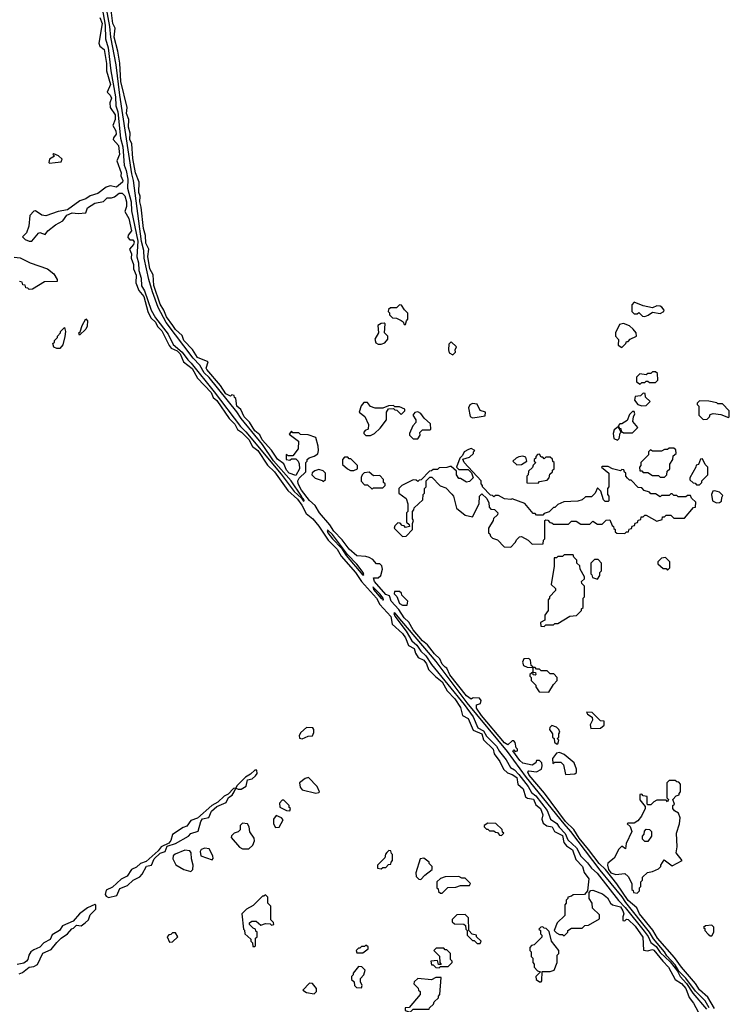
# Model space of a CAD drawing. Extents: x 2889633 to 3052318, y 540750 to 918690.
# Tile 358 of 656: x 2944452 to 2949110, y 768312 to 774770. Entities that reach past the tile are written whole.
import ezdxf

# ---------------------------------------------------------------- set-up
doc = ezdxf.new("R2010")
doc.units = 0

msp = doc.modelspace()

# ---------------------------------------------------------------- linework, layer by layer
at = {"layer": '0CON02XD'}
for points in [[(2944978, 774935), (2945013.5, 774735), (2945014.2, 774644.2), (2945033.1, 774585), (2945049.4, 774435), (2945080.6, 774265), (2945082.5, 774205), (2945095.8, 774165), (2945113, 773993), (2945128.6, 773935), (2945138, 773815), (2945151.4, 773781.4), (2945161.4, 773725), (2945160, 773665), (2945183.1, 773575), (2945185.7, 773515.7), (2945227, 773317), (2945221.4, 773215), (2945231.9, 773175), (2945234.3, 773125), (2945248.9, 773075), (2945251.4, 773025), (2945271.8, 772991.8), (2945315.5, 772865), (2945343.3, 772815), (2945426.3, 772706.3), (2945458.9, 772638.9), (2945519.4, 772589.4), (2945555, 772538), (2945577.3, 772517.3), (2945729.1, 772329.1), (2945900.6, 772100.6), (2945937.2, 772067.2), (2946168.8, 771788.8), (2946252.5, 771675), (2946302.5, 771632.5), (2946315, 771612.5)], [(2946315, 771612.5), (2946320, 771615), (2946316.2, 771625), (2946308.3, 771628.3), (2946302.5, 771645), (2946233.8, 771745), (2946117.3, 771877.3), (2946045, 771984), (2945904.6, 772154.6), (2945877.8, 772197.8), (2945695, 772422), (2945663.3, 772453.3), (2945633.8, 772505), (2945590.8, 772550.8), (2945413.9, 772783.9), (2945361.9, 772881.9), (2945323.3, 772985), (2945298.9, 773065), (2945269.4, 773205), (2945267.1, 773255), (2945252.5, 773315), (2945200, 773715), (2945188.7, 773758.7), (2945108.9, 774275), (2945085.5, 774475), (2945050.6, 774655), (2945044.4, 774724.4), (2945017.6, 774867.6)], [(2949012.9, 768285), (2948968.1, 768358.1), (2948915, 768406.2), (2948888.1, 768448.1), (2948795, 768556.2), (2948749.4, 768619.4), (2948638.6, 768745), (2948608.1, 768798.1), (2948520, 768905), (2948503.6, 768943.6), (2948445, 768992.5), (2948371.2, 769101.2), (2948296.7, 769196.7), (2948256.2, 769235), (2948186.7, 769326.7), (2948125, 769402), (2948089.1, 769459.1), (2948035, 769510), (2947896.8, 769696.8), (2947796.2, 769815), (2947787.5, 769835), (2947795, 769842.5), (2947845, 769837.5), (2947876.4, 769853.6), (2947882.5, 769875), (2947880, 769895), (2947865, 769910), (2947845, 769910), (2947840, 769895), (2947815, 769880), (2947755, 769892.5), (2947735, 769910), (2947690, 769975), (2947695, 769980), (2947705, 769970), (2947720, 769975), (2947720, 769985), (2947710, 769995), (2947705, 770030), (2947695, 770040), (2947685, 770040), (2947656.7, 770013.3), (2947635, 770026.2), (2947482.9, 770205), (2947451.2, 770255), (2947450, 770275), (2947477.5, 770285), (2947480, 770305), (2947469.3, 770319.3), (2947428.3, 770321.7), (2947415, 770312.5), (2947385, 770334), (2947275, 770473.8), (2947256.7, 770516.7), (2947245, 770523.3), (2947225, 770543.3), (2947208.8, 770578.8), (2947175, 770610), (2947129.5, 770669.5), (2947095, 770696.2), (2947035, 770768), (2947007.3, 770817.3), (2946975, 770846.7), (2946941.2, 770901.2), (2946890, 770955), (2946880, 770990), (2946855, 770998.8), (2946780, 771085), (2946775, 771110), (2946805, 771108.8), (2946823.3, 771125), (2946832.5, 771165), (2946828.3, 771188.3), (2946815, 771200), (2946795, 771200), (2946769.3, 771229.3), (2946745, 771242.5), (2946725, 771250), (2946665, 771252.5), (2946615, 771296.2), (2946569.1, 771359.1), (2946514.4, 771415), (2946487.7, 771457.7), (2946419.2, 771535), (2946392.5, 771582.5), (2946355, 771616), (2946301.9, 771685), (2946279.2, 771725), (2946276.7, 771745), (2946287, 771763), (2946330, 771805), (2946330, 771865), (2946340, 771875), (2946340, 771885), (2946353, 771897), (2946385, 771907.5), (2946408.3, 771921.7), (2946412.5, 771945), (2946411.7, 771971.7), (2946395, 772030), (2946345, 772047.5), (2946295, 772050), (2946285, 772060), (2946245, 772060), (2946235, 772070), (2946221.7, 772051.7), (2946282.5, 772005), (2946280, 771955), (2946245, 771910), (2946215, 771910), (2946201.7, 771918.3), (2946200, 771885), (2946225, 771880), (2946235, 771890), (2946265, 771890), (2946280, 771875), (2946287, 771857), (2946287.5, 771825), (2946265, 771780), (2946221.2, 771795), (2946204.2, 771815), (2946186.7, 771856.7), (2946145, 771886.7), (2946105.8, 771945.8), (2946044.4, 772015), (2946027.5, 772047.5), (2945995, 772074.3), (2945959.4, 772129.4), (2945924.3, 772165), (2945904, 772214), (2945876.7, 772235), (2945870, 772285), (2945861.7, 772291.7), (2945860, 772305), (2945845, 772310), (2945835, 772300), (2945805, 772316.7), (2945770.5, 772370.5), (2945681.2, 772475), (2945676.7, 772485), (2945690, 772525), (2945618.8, 772555), (2945586.4, 772606.4), (2945530, 772665), (2945518.8, 772698.8), (2945475, 772738.8), (2945456.2, 772765), (2945415, 772820), (2945398, 772865), (2945375, 772903.3), (2945332.5, 773027.5), (2945327, 773097), (2945306, 773135), (2945292.7, 773217.3), (2945300, 773265), (2945279.2, 773305), (2945276.7, 773355), (2945265, 773400), (2945249.5, 773539.5), (2945240, 773575), (2945241.7, 773611.7), (2945234.1, 773635.9), (2945236.7, 773705), (2945211.4, 773765), (2945195, 773860), (2945188.8, 773955), (2945174.5, 773985), (2945178, 774025), (2945166, 774065), (2945167.5, 774115), (2945152.5, 774155), (2945156.7, 774195), (2945115.8, 774365), (2945110, 774485), (2945095, 774562.5), (2945072.2, 774655), (2945078.8, 774715), (2945062.9, 774745), (2945053, 774833)], [(2944977.5, 774785), (2944992.2, 774745), (2944970.8, 774615), (2944977.3, 774597.3), (2945005.8, 774575), (2945021.7, 774481.7), (2945022, 774435), (2945047.8, 774345), (2945026.7, 774295), (2945046.2, 774275), (2945053.8, 774255), (2945043.8, 774225), (2945046.2, 774195), (2945078.6, 774145), (2945077.5, 774115), (2945064, 774075), (2945082, 774042), (2945085, 774020), (2945066.7, 773995), (2945066.2, 773985), (2945100, 773945), (2945107.5, 773885), (2945090, 773845), (2945118.8, 773765), (2945116.7, 773745), (2945130, 773715), (2945127.5, 773705), (2945087.5, 773672.5), (2945045, 773679.2), (2945018.8, 773671.2), (2944965, 773630), (2944914.4, 773615.6), (2944885, 773594), (2944847.3, 773582.7), (2944765, 773522), (2944705, 773511.2), (2944623.6, 773483.6), (2944598.3, 773488.3), (2944555, 773516.2), (2944545, 773513.8), (2944518.6, 773485), (2944512.5, 773415), (2944497.6, 773372.4), (2944470, 773345), (2944488.3, 773328.3), (2944515, 773318), (2944531.7, 773318.3), (2944575, 773370), (2944585, 773373.3), (2944618.3, 773361.7), (2944637.5, 773385), (2944685.9, 773424.1), (2944735, 773450), (2944761.7, 773488.3), (2944797.1, 773502.9), (2944835, 773498.6), (2944885, 773502.5), (2944896.7, 773535), (2944945, 773565.7), (2945001.7, 773578.3), (2945025, 773602.5), (2945055, 773601.2), (2945075, 773608), (2945105, 773631.2), (2945125, 773631.2), (2945141.2, 773615), (2945153.8, 773575), (2945152, 773545), (2945141.2, 773511.2), (2945168, 773465), (2945185.8, 773385), (2945164, 773356), (2945161.7, 773341.7), (2945175, 773326.7), (2945195, 773326.7), (2945203.6, 773313.6), (2945200, 773295), (2945173.3, 773265), (2945186.7, 773235), (2945183.8, 773205), (2945198.8, 773165), (2945200, 773135), (2945217.5, 773095), (2945213.9, 773043.9), (2945234.3, 772994.3), (2945266.7, 772955), (2945292, 772855), (2945313.8, 772815), (2945344.2, 772785), (2945357, 772757), (2945385, 772728.8), (2945432.7, 772632.7), (2945446.5, 772616.5), (2945485, 772597.8), (2945505, 772579.2), (2945526.2, 772525), (2945585, 772482.5), (2945619.7, 772419.7), (2945708.1, 772325), (2945721.7, 772291.7), (2945745, 772271.2), (2945826, 772155), (2945865, 772116), (2945882.2, 772082.2), (2945908, 772065), (2945955, 772017.1), (2945980, 771970), (2946015, 771944), (2946077.5, 771847.5), (2946125.3, 771805.3), (2946212.5, 771682.5), (2946275, 771624.2), (2946304.3, 771585), (2946331.9, 771531.9), (2946375.7, 771495), (2946415, 771447.5), (2946476.9, 771356.9), (2946536, 771296), (2946562.1, 771252.1), (2946655.7, 771145), (2946695.6, 771085.6), (2946795, 770975.8), (2946816.2, 770935), (2946888.6, 770855), (2946897.5, 770805), (2946965, 770743.3), (2946985, 770716.2), (2947003.3, 770665), (2947041.2, 770645), (2947050, 770615), (2947067, 770587), (2947105, 770570), (2947123.3, 770545), (2947135, 770507.5), (2947180.8, 770460.8), (2947225, 770427.5), (2947258.3, 770368.3), (2947309.2, 770315), (2947345, 770257.5), (2947357.5, 770205), (2947395.8, 770185.8), (2947429.2, 770109.2), (2947486, 770086), (2947497.3, 770047.3), (2947560, 769985), (2947566.2, 769955), (2947603.3, 769905), (2947626.7, 769855), (2947655, 769830), (2947685, 769820), (2947715, 769798.8), (2947722.5, 769755), (2947757.5, 769725), (2947772, 769672), (2947785, 769663.3), (2947825, 769656.2), (2947840, 769620), (2947871.2, 769595), (2947886.2, 769555), (2947880, 769525), (2947888.8, 769498.8), (2947912.3, 769482.3), (2947946.1, 769476.1), (2947962.5, 769445), (2948015, 769419.2), (2948022.9, 769372.9), (2948040.5, 769350.5), (2948080, 769325), (2948101.7, 769261.7), (2948146.1, 769216.1), (2948156.4, 769176.4), (2948187.5, 769135), (2948180, 769055), (2948158.3, 769031.7), (2948085, 769030), (2948075, 769020), (2948050, 769015), (2948050, 769005), (2948040, 768995), (2948040, 768975), (2948030, 768965), (2948030, 768895), (2947980, 768845), (2947960, 768795), (2947975, 768780), (2947995, 768770), (2948015, 768770), (2948025, 768760), (2948050, 768785), (2948050, 768795), (2948075, 768810), (2948145, 768810), (2948161.7, 768828.3), (2948185, 768830), (2948258.3, 768871.7), (2948258.3, 768898.3), (2948211.7, 768941.7), (2948210, 768975), (2948190, 769005), (2948190, 769045), (2948201.7, 769058.3), (2948215, 769060), (2948277.3, 769037.3), (2948309.3, 769009.3), (2948330, 768975), (2948343.9, 768963.9), (2948395, 768950), (2948412, 768925), (2948416.7, 768905), (2948410, 768885), (2948411.7, 768861.7), (2948425, 768860), (2948435, 768870), (2948445, 768867.5), (2948491.2, 768825), (2948541.2, 768751.2), (2948547, 768667), (2948573, 768663), (2948605, 768671.2), (2948615, 768666), (2948673.3, 768595), (2948711.2, 768555), (2948754.2, 768474.2), (2948795, 768447.1), (2948825, 768415.8), (2948846.7, 768356.7), (2948875, 768320), (2948905, 768262.5)], [(2944648.3, 773828.3), (2944685, 773834), (2944725, 773837.5), (2944730, 773855), (2944706.1, 773876.1), (2944675, 773890), (2944670, 773885), (2944680, 773875), (2944646.7, 773855), (2944643.6, 773833.6), (2944648.3, 773828.3)], [(2944415, 773213.3), (2944455, 773207.5), (2944520, 773175), (2944635, 773136.2), (2944675, 773103.3), (2944697.5, 773065), (2944698.3, 773051.7), (2944615, 773050), (2944535, 773002.5), (2944515, 773000)], [(2944515, 773000), (2944505, 773010), (2944491.7, 773011.7), (2944488.3, 773028.3), (2944471.7, 773031.7), (2944468.3, 773048.3), (2944451.7, 773051.7)], [(2946985, 772770), (2946990, 772795), (2947000, 772805), (2947000, 772845), (2946977, 772867), (2946958.3, 772898.3), (2946945, 772900), (2946925, 772880), (2946885, 772880), (2946871.7, 772868.3), (2946870, 772855), (2946878.3, 772848.3), (2946880, 772835), (2946900, 772815), (2946925, 772812.5), (2946957, 772797), (2946968.3, 772788.3), (2946975, 772770), (2946985, 772770)], [(2948555, 772822.5), (2948578.3, 772831.7), (2948605, 772852.5), (2948656.1, 772843.9), (2948680, 772855), (2948682.5, 772865), (2948667.5, 772885), (2948655, 772891.2), (2948635, 772894), (2948605, 772880), (2948545, 772892.5), (2948485, 772916.7), (2948470.7, 772899.3), (2948470, 772855), (2948485, 772840), (2948505, 772840), (2948515, 772850), (2948540, 772825), (2948555, 772822.5)], [(2944845, 772700), (2944840, 772715), (2944848.3, 772721.7), (2944862.5, 772765), (2944887, 772807), (2944897.5, 772795), (2944895, 772760), (2944885, 772740), (2944845, 772700)], [(2944695, 772613.8), (2944675, 772622.5), (2944670, 772645), (2944680, 772655), (2944680, 772665), (2944700, 772685), (2944700, 772695), (2944720, 772715), (2944720, 772725), (2944745, 772750), (2944752.5, 772725), (2944748.3, 772691.7), (2944735, 772637.5), (2944715, 772614.2), (2944695, 772613.8)], [(2946825, 772642.5), (2946849.3, 772650.7), (2946867.5, 772675), (2946867.5, 772695), (2946847.5, 772715), (2946850, 772775), (2946845, 772780), (2946825, 772777.5), (2946802.5, 772765), (2946807.5, 772715), (2946782.5, 772675), (2946790.7, 772650.7), (2946805, 772642.5), (2946825, 772642.5)], [(2948405, 772620), (2948430, 772645), (2948435, 772660), (2948445, 772660), (2948460, 772675), (2948500, 772695), (2948497.5, 772715), (2948479.5, 772739.5), (2948455, 772761.2), (2948415, 772776.7), (2948390, 772770), (2948362.5, 772715), (2948362.5, 772695), (2948381.7, 772671.7), (2948380, 772635), (2948405, 772620)], [(2947295, 772572.5), (2947311.7, 772588.3), (2947310, 772605), (2947320, 772625), (2947285, 772657.5), (2947268.3, 772641.7), (2947267.5, 772605), (2947270, 772585), (2947295, 772572.5)], [(2948525, 772380), (2948535, 772390), (2948555, 772390), (2948565, 772400), (2948575, 772400), (2948585, 772390), (2948625, 772390), (2948640, 772405), (2948638.3, 772448.3), (2948625, 772460), (2948605, 772460), (2948595, 772450), (2948575, 772450), (2948565, 772440), (2948523, 772447), (2948500, 772425), (2948500, 772395), (2948525, 772380)], [(2948535, 772237.5), (2948565, 772240), (2948590, 772265), (2948560, 772295), (2948558.3, 772318.3), (2948545, 772320), (2948527, 772303), (2948491.7, 772298.3), (2948487.5, 772275), (2948510, 772245), (2948535, 772237.5)], [(2946755, 772042.5), (2946780, 772055), (2946818.3, 772091.7), (2946860, 772145), (2946860, 772195), (2946871.7, 772218.3), (2946905, 772220), (2946915, 772210), (2946928.3, 772208.3), (2946955, 772180), (2946980, 772205), (2946980, 772215), (2946945, 772230), (2946915, 772230), (2946905, 772240), (2946873, 772237), (2946835, 772222.5), (2946785, 772222.5), (2946755, 772232.5), (2946735, 772260), (2946711.7, 772258.3), (2946693, 772237), (2946680, 772195), (2946716.4, 772166.4), (2946742.5, 772115), (2946740, 772085), (2946720, 772075), (2946710, 772065), (2946710, 772055), (2946723, 772043), (2946755, 772042.5)], [(2947425, 772157.5), (2947455, 772163.3), (2947508.3, 772171.7), (2947510, 772195), (2947475, 772207.5), (2947455, 772247.5), (2947425, 772252.5), (2947407, 772243), (2947397.5, 772225), (2947408.3, 772168.3), (2947425, 772157.5)], [(2948938.3, 772148.3), (2948965, 772150), (2948980, 772165), (2948985, 772180), (2949005, 772187.5), (2949055, 772180), (2949105, 772160), (2949110, 772165), (2949110, 772205), (2949065, 772250), (2949035, 772250), (2949027, 772257), (2948975, 772267.5), (2948915, 772270), (2948900, 772255), (2948900, 772245), (2948910, 772235), (2948910, 772175), (2948938.3, 772148.3)], [(2947065, 772020), (2947080, 772045), (2947078.3, 772061.7), (2947095, 772080), (2947145, 772080), (2947150, 772085), (2947148.3, 772118.3), (2947107, 772157), (2947085, 772187.5), (2947065, 772197.5), (2947045, 772192.5), (2947033, 772177), (2947052.5, 772145), (2947051.7, 772128.3), (2947033, 772107), (2947010, 772055), (2947010, 772045), (2947035, 772020), (2947065, 772020)], [(2948475, 772060), (2948510, 772095), (2948477.5, 772135), (2948480, 772165), (2948490, 772185), (2948485, 772200), (2948475, 772200), (2948455, 772180), (2948439.3, 772140.7), (2948405, 772120), (2948391.7, 772118.3), (2948380, 772105), (2948390, 772090), (2948398.3, 772088.3), (2948400, 772070), (2948415, 772060), (2948475, 772060)], [(2948375, 772012.5), (2948387, 772023), (2948392.5, 772057.5), (2948400, 772065), (2948380, 772100), (2948355, 772080), (2948347.5, 772055), (2948353, 772023), (2948375, 772012.5)], [(2947675, 771310), (2947705, 771340), (2947715, 771360), (2947733, 771377), (2947745, 771380), (2947790, 771355), (2947815, 771330), (2947888.3, 771331.7), (2947890, 771355), (2947900, 771365), (2947900, 771485), (2947905, 771490), (2947918.3, 771488.3), (2947931.7, 771471.7), (2947945, 771470), (2947955, 771460), (2948055, 771460), (2948075, 771480), (2948105, 771480), (2948135, 771460), (2948195, 771460), (2948215, 771480), (2948245, 771460), (2948275, 771460), (2948301.7, 771488.3), (2948325, 771490), (2948341.7, 771451.7), (2948350, 771445), (2948351.7, 771431.7), (2948360, 771425), (2948361.7, 771411.7), (2948371.7, 771401.7), (2948425, 771400), (2948435, 771410), (2948448.3, 771411.7), (2948451.7, 771428.3), (2948468.3, 771431.7), (2948471.7, 771448.3), (2948488.3, 771451.7), (2948491.7, 771468.3), (2948508.3, 771471.7), (2948511.7, 771488.3), (2948528.3, 771491.7), (2948531.7, 771508.3), (2948545, 771510), (2948555, 771520), (2948565, 771520), (2948635, 771480), (2948668.3, 771491.7), (2948671.7, 771508.3), (2948685, 771510), (2948695, 771520), (2948725, 771520), (2948745, 771500), (2948815, 771500), (2948875, 771570), (2948888.3, 771571.7), (2948890, 771605), (2948861.7, 771631.7), (2948855, 771650), (2948835, 771650), (2948825, 771640), (2948775, 771640), (2948765, 771650), (2948745, 771650), (2948735, 771660), (2948725, 771660), (2948715, 771650), (2948665, 771650), (2948655, 771640), (2948625, 771660), (2948595, 771660), (2948585, 771670), (2948551.7, 771681.7), (2948535, 771700), (2948511.7, 771701.7), (2948465, 771750), (2948455, 771750), (2948441.7, 771761.7), (2948430, 771775), (2948430, 771795), (2948421.7, 771801.7), (2948418.3, 771818.3), (2948405, 771820), (2948395, 771810), (2948343, 771823), (2948315, 771840), (2948275, 771840), (2948270, 771835), (2948320, 771795), (2948320, 771705), (2948310, 771695), (2948310, 771655), (2948320, 771645), (2948320, 771615), (2948315, 771610), (2948295, 771610), (2948285, 771620), (2948267, 771677), (2948245, 771700), (2948230, 771665), (2948205, 771640), (2948165, 771640), (2948145, 771620), (2948115, 771612.5), (2948023, 771607), (2947985, 771590), (2947965, 771570), (2947955, 771570), (2947928.3, 771541.7), (2947895, 771530), (2947885, 771520), (2947845, 771520), (2947835, 771530), (2947821.7, 771531.7), (2947767, 771597), (2947685, 771627.5), (2947676.7, 771623.3), (2947635, 771627.5), (2947595, 771650), (2947575, 771650), (2947565, 771640), (2947555, 771650), (2947541.7, 771651.7), (2947490, 771705), (2947490, 771715), (2947480, 771725), (2947480, 771745), (2947370, 771865), (2947361.7, 771888.3), (2947405, 771900), (2947430, 771925), (2947430, 771935), (2947440, 771945), (2947415, 771957.5), (2947398.3, 771951.7), (2947370, 771935), (2947358.3, 771911.7), (2947340, 771895), (2947320, 771835), (2947335, 771820), (2947395, 771820), (2947418.3, 771798.3), (2947427.5, 771765), (2947405, 771740), (2947385, 771737.5), (2947345, 771760), (2947335, 771760), (2947320, 771785), (2947318.3, 771808.3), (2947285, 771840), (2947275, 771840), (2947255, 771832.5), (2947205, 771830), (2947195, 771820), (2947165, 771820), (2947155, 771810), (2947141.7, 771808.3), (2947088.3, 771751.7), (2947075, 771750), (2947065, 771740), (2947055, 771750), (2947035, 771752.5), (2946960, 771715), (2946940, 771695), (2946940, 771665), (2946988.3, 771628.3), (2947000, 771595), (2947000, 771545), (2946990, 771535), (2946990, 771475), (2947008.3, 771458.3), (2947010, 771445), (2946985, 771440), (2946975, 771450), (2946961.7, 771451.7), (2946948.3, 771468.3), (2946935, 771470), (2946915, 771450), (2946910, 771435), (2946965, 771380), (2946988.3, 771381.7), (2947030, 771425), (2947030, 771465), (2947037.5, 771485), (2947030, 771495), (2947030, 771545), (2947040, 771555), (2947041.7, 771568.3), (2947098.3, 771621.7), (2947100, 771655), (2947110, 771665), (2947110, 771695), (2947120, 771705), (2947120, 771745), (2947145, 771770), (2947158.3, 771768.3), (2947211.7, 771711.7), (2947248.3, 771698.3), (2947288.3, 771658.3), (2947300, 771645), (2947320, 771565), (2947375, 771520), (2947425, 771510), (2947467.5, 771595), (2947470, 771645), (2947485, 771660), (2947518.3, 771628.3), (2947531.7, 771601.7), (2947532.5, 771572.5), (2947545, 771560), (2947568.3, 771558.3), (2947590, 771535), (2947588.3, 771521.7), (2947561.7, 771498.3), (2947560, 771485), (2947530, 771435), (2947530, 771405), (2947538.3, 771398.3), (2947541.7, 771381.7), (2947555, 771370), (2947588.3, 771358.3), (2947631.7, 771311.7), (2947675, 771310)], [(2947715, 771850), (2947745, 771852.5), (2947780, 771875), (2947775, 771900), (2947755, 771907.5), (2947728.3, 771901.7), (2947710, 771895), (2947690, 771875), (2947715, 771850)], [(2947855, 771730), (2947865, 771740), (2947915, 771750), (2947927.5, 771765), (2947931.7, 771788.3), (2947950, 771805), (2947950, 771815), (2947960, 771825), (2947960, 771865), (2947951.7, 771871.7), (2947948.3, 771888.3), (2947935, 771900), (2947905, 771900), (2947895, 771890), (2947885, 771900), (2947875, 771900), (2947865, 771920), (2947851.7, 771918.3), (2947840, 771905), (2947840, 771895), (2947830, 771885), (2947830, 771875), (2947840, 771865), (2947821.7, 771848.3), (2947818.3, 771831.7), (2947791.7, 771808.3), (2947790, 771785), (2947780, 771775), (2947781.7, 771731.7), (2947855, 771730)], [(2948685, 771770), (2948700, 771785), (2948701.7, 771808.3), (2948720, 771825), (2948720, 771855), (2948740, 771885), (2948741.7, 771908.3), (2948760, 771925), (2948758.3, 771948.3), (2948745, 771960), (2948715, 771960), (2948705, 771950), (2948685, 771950), (2948665, 771940), (2948605, 771940), (2948591.7, 771948.3), (2948580, 771935), (2948580, 771915), (2948530, 771865), (2948530, 771845), (2948520, 771835), (2948521.7, 771811.7), (2948535, 771810), (2948545, 771800), (2948575, 771800), (2948605, 771780), (2948645, 771780), (2948655, 771770), (2948685, 771770)], [(2946645, 771812.5), (2946670, 771825), (2946670, 771845), (2946625, 771890), (2946615, 771890), (2946605, 771900), (2946585, 771900), (2946570, 771885), (2946571.7, 771851.7), (2946603, 771823), (2946623, 771813), (2946645, 771812.5)], [(2948915, 771720), (2948930, 771735), (2948930, 771745), (2948970, 771785), (2948970, 771835), (2948951.7, 771851.7), (2948935, 771890), (2948921.7, 771888.3), (2948908.3, 771851.7), (2948891.7, 771848.3), (2948890, 771835), (2948850, 771765), (2948851.7, 771751.7), (2948871.7, 771731.7), (2948885, 771730), (2948895, 771720), (2948915, 771720)], [(2946445, 771740), (2946460, 771755), (2946460, 771795), (2946445, 771810), (2946415, 771820), (2946388.3, 771811.7), (2946371.7, 771798.3), (2946370, 771785), (2946391.7, 771761.7), (2946437.5, 771747.5), (2946445, 771740)], [(2946765, 771690), (2946775, 771700), (2946835, 771700), (2946850, 771715), (2946850, 771725), (2946840, 771735), (2946840, 771755), (2946815, 771780), (2946775, 771777.5), (2946745, 771802.5), (2946713, 771797), (2946700, 771785), (2946693, 771767), (2946693, 771743), (2946715, 771720), (2946735, 771720), (2946765, 771690)], [(2949025, 771600), (2949045, 771602.5), (2949058.3, 771611.7), (2949060, 771635), (2949068.3, 771648.3), (2949045, 771670), (2949015, 771680), (2949001.7, 771678.3), (2948992.5, 771655), (2949000, 771615), (2949025, 771600)], [(2946705, 771127.5), (2946710, 771130), (2946706, 771145), (2946665, 771198.8), (2946603, 771263), (2946505, 771393.8), (2946475, 771422.5), (2946470, 771420), (2946474.2, 771405), (2946504.2, 771365), (2946563.9, 771303.9), (2946594, 771255), (2946705, 771127.5)], [(2947895, 770790), (2947905, 770800), (2947955, 770800), (2947965, 770810), (2947985, 770810), (2948063, 770857), (2948107, 770863), (2948140, 770895), (2948140, 770905), (2948150, 770915), (2948150, 770975), (2948160, 770985), (2948160, 771055), (2948141.7, 771071.7), (2948140, 771085), (2948158.3, 771101.7), (2948160, 771115), (2948130, 771165), (2948128.3, 771188.3), (2948110, 771205), (2948110, 771225), (2948090, 771245), (2948085, 771260), (2948025, 771260), (2948015, 771250), (2947985, 771250), (2947975, 771240), (2947960, 771240), (2947960, 771185), (2947940, 771065), (2947968.3, 771038.3), (2947970, 771025), (2947930, 770985), (2947930, 770975), (2947920, 770965), (2947920, 770895), (2947900, 770865), (2947898.3, 770831.7), (2947870, 770815), (2947871.7, 770791.7), (2947895, 770790)], [(2948245, 771100), (2948260, 771125), (2948260, 771145), (2948270, 771155), (2948270, 771205), (2948248.3, 771228.3), (2948225, 771230), (2948200, 771205), (2948200, 771135), (2948208.3, 771128.3), (2948211.7, 771111.7), (2948245, 771100)], [(2948705, 771160), (2948720, 771175), (2948720, 771215), (2948691.7, 771241.7), (2948665, 771237.5), (2948640, 771215), (2948641.7, 771201.7), (2948675, 771170), (2948695, 771170), (2948705, 771160)], [(2946835, 770963.3), (2946840, 770965), (2946836.7, 770975), (2946816, 771005), (2946770, 771050), (2946775, 771033.3), (2946825, 770973.8), (2946832.5, 770972.5), (2946835, 770963.3)], [(2946995, 770930), (2947000, 770955), (2946960, 770995), (2946958.3, 771008.3), (2946945, 771020), (2946911.7, 771018.3), (2946910, 771005), (2946927, 770987), (2946945, 770940), (2946965, 770930), (2946995, 770930)], [(2948977.5, 768287.5), (2948952, 768335), (2948888.1, 768398.1), (2948825, 768483.3), (2948778.3, 768528.3), (2948755, 768570), (2948699.3, 768629.3), (2948685, 768656), (2948611.7, 768741.7), (2948585.8, 768785), (2948429.8, 768979.8), (2948406.6, 769016.6), (2948261.5, 769191.5), (2948070, 769445), (2948025.6, 769495), (2947779.7, 769799.7), (2947655, 769969.2), (2947389.7, 770289.7), (2947185, 770560), (2946960, 770825), (2946915, 770878.8), (2946907.5, 770875), (2946915, 770857.5), (2946988.3, 770758.3), (2947026.2, 770695), (2947057.9, 770667.9), (2947085, 770628.8), (2947117, 770597), (2947155, 770541.2), (2947369.1, 770279.1), (2947427.8, 770197.8), (2947460, 770125), (2947495.5, 770105.5), (2947515, 770070), (2947581.4, 770005), (2947600.9, 769970.9), (2947646, 769915), (2947673.8, 769865), (2947699.5, 769849.5), (2947728.9, 769818.9), (2947790, 769740), (2947811.2, 769701.2), (2947840, 769680), (2947913.6, 769583.6), (2947936.7, 769525), (2947978, 769498), (2947992.6, 769472.6), (2948031.5, 769431.5), (2948050.9, 769390.9), (2948107.2, 769337.2), (2948135, 769283.8), (2948179.3, 769239.3), (2948204.3, 769204.3), (2948242.4, 769172.4), (2948382.6, 768992.6), (2948426.7, 768946.7), (2948551.7, 768791.7), (2948577.5, 768757.5), (2948595, 768717.5), (2948630, 768690), (2948655, 768652.5), (2948720.7, 768590.7), (2948770, 768530), (2948787.5, 768495), (2948828.8, 768448.8), (2948870, 768385), (2948959.2, 768279.2)], [(2947815, 770520), (2947820, 770525), (2947810, 770535), (2947805, 770570), (2947795, 770580), (2947761.7, 770578.3), (2947752.5, 770555), (2947760, 770535), (2947783, 770523), (2947815, 770520)], [(2947925, 770360), (2947955, 770410), (2947980, 770435), (2947980, 770455), (2947958.3, 770478.3), (2947935, 770480), (2947915, 770500), (2947875, 770500), (2947865, 770510), (2947845, 770510), (2947835, 770520), (2947820, 770520), (2947820, 770490), (2947838.3, 770488.3), (2947840, 770475), (2947835, 770470), (2947821.7, 770471.7), (2947820, 770490), (2947800, 770475), (2947800, 770465), (2947810, 770455), (2947810, 770435), (2947840, 770405), (2947840, 770395), (2947861.7, 770361.7), (2947925, 770360)], [(2948201.7, 770121.7), (2948265, 770122.5), (2948288.3, 770141.7), (2948288.3, 770168.3), (2948265, 770170), (2948210, 770225), (2948171.7, 770228.3), (2948180, 770215), (2948210, 770195), (2948212.5, 770175), (2948197.5, 770145), (2948201.7, 770121.7)], [(2946305, 770053.3), (2946345, 770070), (2946375, 770072.5), (2946383.3, 770095), (2946383.3, 770115), (2946376.2, 770126.2), (2946335, 770128), (2946296.7, 770095), (2946286.7, 770075), (2946287.5, 770057.5), (2946305, 770053.3)], [(2947985, 770020), (2947990, 770045), (2947980, 770055), (2947990, 770065), (2947990, 770085), (2947997, 770097), (2947990, 770115), (2947975, 770130), (2947945, 770140), (2947931.7, 770128.3), (2947930, 770115), (2947950, 770085), (2947950, 770065), (2947960, 770055), (2947961.7, 770031.7), (2947975, 770020), (2947985, 770020)], [(2948035, 769820), (2948095, 769822.5), (2948107, 769833), (2948107.5, 769855), (2948092.5, 769895), (2948025, 769950), (2947995, 769962.5), (2947975, 769960), (2947950, 769925), (2947951.7, 769891.7), (2947965, 769900), (2948005, 769900), (2948021.7, 769881.7), (2948035, 769820)], [(2945885, 769722.5), (2945905, 769723.3), (2945938.3, 769741.7), (2945946.7, 769783.3), (2945978.3, 769791.7), (2945999.3, 769810.7), (2946010, 769825), (2946008.3, 769848.3), (2945995, 769847.5), (2945968, 769822), (2945935, 769802.5), (2945877.5, 769745), (2945870, 769730), (2945885, 769722.5)], [(2946395, 769697.5), (2946415, 769700), (2946420, 769705), (2946405, 769740), (2946348.3, 769798.3), (2946325, 769793.3), (2946287.5, 769765), (2946293.3, 769735), (2946305, 769717.5), (2946395, 769697.5)], [(2948505, 769040), (2948520, 769055), (2948520, 769075), (2948530, 769085), (2948530, 769115), (2948540, 769125), (2948540, 769145), (2948573, 769177), (2948605, 769182.5), (2948645, 769200), (2948660, 769215), (2948660, 769225), (2948681.7, 769258.3), (2948735, 769220), (2948800, 769255), (2948760, 769305), (2948767.5, 769345), (2948762.5, 769435), (2948783.3, 769495), (2948786.7, 769535), (2948776.4, 769566.4), (2948750.7, 769580.7), (2948740, 769595), (2948740, 769615), (2948750, 769625), (2948740, 769655), (2948761.7, 769678.3), (2948780, 769685), (2948780, 769695), (2948790, 769705), (2948790, 769755), (2948778.3, 769768.3), (2948765, 769770), (2948755, 769780), (2948715, 769780), (2948700, 769765), (2948700, 769665), (2948710, 769655), (2948705, 769640), (2948695, 769650), (2948635, 769650), (2948615, 769640), (2948595, 769620), (2948575, 769620), (2948570, 769625), (2948570, 769675), (2948545, 769680), (2948535, 769690), (2948521.7, 769688.3), (2948523, 769653), (2948558.3, 769608.3), (2948557.5, 769595), (2948532.5, 769545), (2948510, 769515), (2948485, 769500), (2948445, 769500), (2948440, 769495), (2948458.3, 769478.3), (2948470, 769445), (2948433, 769367), (2948428.3, 769331.7), (2948405, 769350), (2948385, 769330), (2948355, 769270), (2948313, 769237), (2948310, 769225), (2948317.5, 769195), (2948333, 769173), (2948365, 769162.5), (2948425, 769170), (2948445, 769150), (2948470, 769105), (2948470, 769065), (2948478.3, 769058.3), (2948480, 769045), (2948505, 769040)], [(2945035, 769013.3), (2945090, 769025), (2945109.5, 769070.5), (2945159.7, 769090.3), (2945197.5, 769125), (2945241.2, 769148.8), (2945255.8, 769164.2), (2945285, 769217.5), (2945316.1, 769223.9), (2945333.9, 769266.1), (2945375, 769302.5), (2945406.2, 769313.8), (2945420, 769350), (2945473.6, 769366.4), (2945560, 769415), (2945575, 769432.5), (2945623, 769447), (2945640, 769510), (2945652, 769528), (2945693, 769537), (2945712, 769578), (2945745, 769610), (2945807.5, 769635), (2945821.7, 769668.3), (2945846.4, 769683.6), (2945860, 769705), (2945870, 769730), (2945855, 769727.5), (2945820, 769690), (2945795, 769676.7), (2945752.5, 769637.5), (2945713.3, 769615), (2945618, 769532), (2945575, 769518), (2945548.8, 769481.2), (2945525, 769472), (2945454.4, 769425.6), (2945443, 769387), (2945430.7, 769369.3), (2945380, 769345), (2945360.7, 769319.3), (2945281.2, 769248.8), (2945245, 769236), (2945217.9, 769212.1), (2945186.7, 769195), (2945157.5, 769152.5), (2945117, 769133), (2945060.5, 769079.5), (2945020.3, 769059.7), (2945012.5, 769032.5), (2945020, 769020), (2945035, 769013.3)], [(2946225, 769580), (2946230, 769595), (2946221.7, 769601.7), (2946220, 769615), (2946185, 769650), (2946175, 769650), (2946158.3, 769631.7), (2946160, 769605), (2946203, 769583), (2946225, 769580)], [(2946131.7, 769471.7), (2946155, 769473.3), (2946181.7, 769521.7), (2946170, 769535), (2946135, 769550), (2946117.5, 769525), (2946117.5, 769495), (2946131.7, 769471.7)], [(2945955, 769332.5), (2945982.5, 769355), (2945992.5, 769385), (2945991.7, 769401.7), (2945963, 769443), (2945957.5, 769475), (2945946.4, 769496.4), (2945915, 769500), (2945900, 769485), (2945900, 769455), (2945887, 769443), (2945860, 769435), (2945843, 769417), (2945840, 769405), (2945895, 769342.5), (2945915, 769332.5), (2945955, 769332.5)], [(2947615, 769420), (2947630, 769435), (2947621.7, 769441.7), (2947618.3, 769458.3), (2947578.3, 769498.3), (2947525, 769500), (2947500, 769485), (2947500, 769475), (2947515, 769460), (2947525, 769460), (2947535, 769450), (2947565, 769450), (2947575, 769440), (2947588.3, 769438.3), (2947601.7, 769421.7), (2947615, 769420)], [(2948575, 769380), (2948555, 769380), (2948540, 769395), (2948540, 769415), (2948551.7, 769428.3), (2948553, 769447), (2948565, 769460), (2948585, 769457.5), (2948600, 769445), (2948600, 769415), (2948575, 769380)], [(2945575, 769182.5), (2945587.5, 769195), (2945590, 769225), (2945578.8, 769265), (2945577.5, 769305), (2945569.3, 769319.3), (2945535, 769322.5), (2945473.3, 769296.7), (2945460, 769285), (2945457.5, 769265), (2945477, 769227), (2945530, 769195), (2945575, 769182.5)], [(2945715, 769260), (2945721.7, 769268.3), (2945720, 769285), (2945695, 769332.5), (2945666.4, 769336.4), (2945643.6, 769326.4), (2945637.5, 769315), (2945640, 769285), (2945715, 769260)], [(2946825, 769200), (2946835, 769210), (2946855, 769210), (2946871.7, 769228.3), (2946888.3, 769231.7), (2946890, 769245), (2946900, 769255), (2946900, 769295), (2946891.7, 769301.7), (2946888.3, 769318.3), (2946875, 769320), (2946861.7, 769308.3), (2946853, 769297), (2946848.3, 769271.7), (2946800, 769225), (2946800, 769205), (2946825, 769200)], [(2947085, 769130), (2947110.7, 769159.3), (2947160, 769195), (2947160, 769215), (2947140, 769235), (2947140, 769245), (2947105, 769270), (2947080, 769265), (2947053, 769173), (2947055, 769150), (2947071.7, 769131.7), (2947085, 769130)], [(2947225, 769040), (2947263, 769077), (2947315, 769080), (2947345, 769090), (2947405, 769090), (2947410, 769105), (2947375, 769140), (2947355, 769140), (2947335, 769150), (2947245, 769147.5), (2947215, 769137.5), (2947190, 769115), (2947190, 769075), (2947198.3, 769068.3), (2947201.7, 769051.7), (2947215, 769040), (2947225, 769040)], [(2945995, 768690), (2946000, 768695), (2946000, 768745), (2946010, 768755), (2946010, 768785), (2946001.7, 768791.7), (2946000, 768805), (2945985, 768810), (2945960, 768835), (2945960, 768845), (2945975, 768857.5), (2946005, 768857.5), (2946035, 768830), (2946065, 768842.5), (2946095, 768840), (2946105, 768830), (2946120, 768835), (2946118.3, 768848.3), (2946100, 768865), (2946100, 768955), (2946080, 768975), (2946080, 769015), (2946065, 769030), (2946055, 769020), (2946045, 769020), (2945985, 768960), (2945940, 768935), (2945910, 768905), (2945920, 768805), (2945927, 768797), (2945930, 768775), (2945968.3, 768738.3), (2945970, 768725), (2945980, 768715), (2945981.7, 768691.7), (2945995, 768690)], [(2944449.3, 768510.7), (2944470.7, 768519.3), (2944514, 768556), (2944545, 768560), (2944568, 768572), (2944603, 768647), (2944659.3, 768670.7), (2944695, 768717.5), (2944723.9, 768746.1), (2944766, 768774), (2944795, 768807.5), (2944805, 768810), (2944825, 768830), (2944855, 768826.7), (2944882.5, 768845), (2944903.6, 768866.4), (2944915, 768897.5), (2944952.5, 768935), (2944951.7, 768961.7), (2944945, 768966.7), (2944896.7, 768945), (2944844, 768905), (2944803.6, 768856.4), (2944732.7, 768827.3), (2944713.3, 768795), (2944665, 768766.7), (2944652.5, 768737.5), (2944611.2, 768715), (2944584.5, 768685.5), (2944545, 768670), (2944526, 768655), (2944512.5, 768635), (2944505.5, 768604.5), (2944496, 768595), (2944478.1, 768581.9), (2944435, 768572)], [(2947475, 768710), (2947480, 768725), (2947450, 768755), (2947450, 768765), (2947421.7, 768771.7), (2947400, 768795), (2947398.3, 768878.3), (2947375, 768900), (2947321.7, 768898.3), (2947291.7, 768868.3), (2947291.7, 768851.7), (2947305, 768840), (2947368.3, 768838.3), (2947378.3, 768828.3), (2947380, 768805), (2947390, 768795), (2947390, 768765), (2947425, 768730), (2947435, 768730), (2947455, 768710), (2947475, 768710)], [(2947875, 768460), (2947880, 768465), (2947882.5, 768527.5), (2947935, 768527.5), (2947960, 768535), (2947980, 768585), (2947980, 768635), (2947990, 768645), (2947990, 768665), (2947942.5, 768725), (2947928.3, 768788.3), (2947908.3, 768808.3), (2947895, 768810), (2947885, 768820), (2947871.7, 768818.3), (2947860, 768805), (2947870, 768795), (2947870, 768775), (2947880, 768765), (2947878.3, 768751.7), (2947828.3, 768701.7), (2947811.7, 768698.3), (2947800, 768685), (2947800, 768665), (2947810, 768655), (2947810, 768625), (2947820, 768615), (2947820, 768585), (2947830, 768575), (2947830, 768555), (2947851.7, 768531.7), (2947870, 768525), (2947840, 768495), (2947842.5, 768475), (2947865, 768460), (2947875, 768460)], [(2948995, 768760), (2949007.5, 768785), (2949008.3, 768818.3), (2948995, 768830), (2948953, 768827), (2948940, 768815), (2948948.3, 768808.3), (2948950, 768795), (2948970.7, 768770.7), (2948985, 768760), (2948995, 768760)], [(2945435, 768720), (2945455, 768722.5), (2945490, 768755), (2945475, 768780), (2945455, 768780), (2945445, 768770), (2945431.7, 768768.3), (2945420, 768755), (2945435, 768720)], [(2946705, 768650), (2946740, 768675), (2946738.3, 768688.3), (2946725, 768700), (2946715, 768690), (2946695, 768690), (2946685, 768680), (2946675, 768680), (2946660, 768665), (2946665, 768650), (2946705, 768650)], [(2947205, 768550), (2947215, 768560), (2947265, 768560), (2947290, 768585), (2947290, 768595), (2947280, 768605), (2947280, 768645), (2947255, 768670), (2947245, 768670), (2947235, 768680), (2947185, 768680), (2947170, 768665), (2947208.3, 768628.3), (2947210, 768585), (2947218.3, 768571.7), (2947201.7, 768571.7), (2947195, 768600), (2947150, 768595), (2947155, 768570), (2947165, 768570), (2947183, 768553), (2947205, 768550)], [(2946695, 768420), (2946700, 768435), (2946688.3, 768458.3), (2946688.3, 768481.7), (2946710, 768505), (2946720, 768535), (2946698.3, 768558.3), (2946675, 768560), (2946640, 768515), (2946640, 768505), (2946630, 768495), (2946630, 768475), (2946648.3, 768458.3), (2946650, 768435), (2946661.7, 768421.7), (2946695, 768420)], [(2947015, 768260), (2947035, 768280), (2947140, 768280), (2947141.7, 768288.3), (2947168.3, 768311.7), (2947171.7, 768328.3), (2947200, 768355), (2947200, 768365), (2947210, 768375), (2947218.3, 768488.3), (2947183, 768487), (2947155, 768472.5), (2947065, 768480), (2947041.7, 768458.3), (2947040, 768445), (2947068.3, 768418.3), (2947070, 768405), (2947080, 768395), (2947080, 768375), (2947008.3, 768291.7), (2946981.7, 768288.3), (2946981.7, 768271.7), (2947015, 768260)], [(2946385, 768380), (2946400, 768395), (2946400, 768415), (2946375, 768447.5), (2946355, 768450), (2946310, 768405), (2946335, 768390), (2946385, 768380)]]:
    msp.add_lwpolyline(points, dxfattribs=at)

doc.saveas('drawing.dxf')
